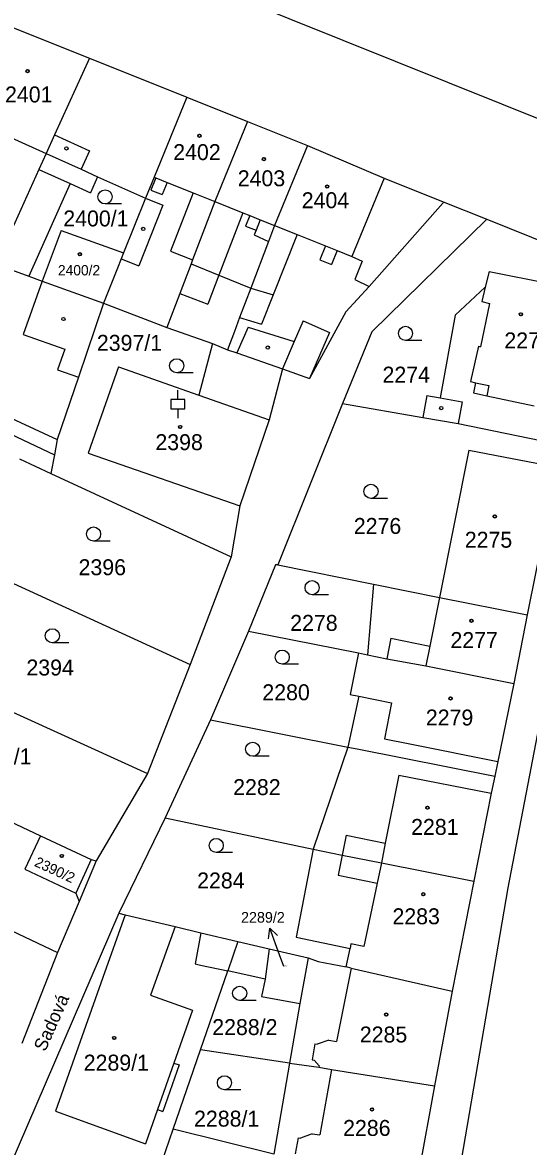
# Model space of a CAD drawing. Extents: x -593183 to -588034, y -1130415 to -1124994.
# Drawn here: x -590700.2 to -590646.2, y -1128199.2 to -1128079.4 of the extents above; entities that cross this region are included whole.
import ezdxf

# ---------------------------------------------------------------- set-up
doc = ezdxf.new("R2010")
doc.units = 0
for name, color, linetype in [('Vrstva 1', 7, 'Continuous'), ('Vrstva 15', 7, 'Continuous'), ('Vrstva 16', 7, 'Continuous'), ('Vrstva 18', 7, 'Continuous'), ('Vrstva 19', 7, 'Continuous'), ('Vrstva 25', 7, 'Continuous'), ('Vrstva 4', 7, 'Continuous')]:
    doc.layers.add(name, color=color, linetype=linetype)

msp = doc.modelspace()

# ---------------------------------------------------------------- linework, layer by layer
at = {"layer": 'Vrstva 1'}
for p, q in [((-590705.08, -1128065.61), (-590641.06, -1128091.33)), ((-590701.48, -1128079.86), (-590693.05, -1128083.23)), ((-590693.05, -1128083.23), (-590682.67, -1128087.38)), ((-590682.67, -1128087.38), (-590686.14, -1128095.91)), ((-590682.67, -1128087.38), (-590676.18, -1128089.98)), ((-590706.06, -1128089.61), (-590697.65, -1128093.39)), ((-590676.18, -1128089.98), (-590679.66, -1128098.51)), ((-590676.18, -1128089.98), (-590669.78, -1128092.52)), ((-590669.78, -1128092.52), (-590673.32, -1128101.05)), ((-590669.78, -1128092.52), (-590661.64, -1128096)), ((-590697.65, -1128093.39), (-590693.91, -1128095.07)), ((-590693.91, -1128095.07), (-590692.17, -1128095.86)), ((-590695.08, -1128096.6), (-590699.52, -1128106.46)), ((-590695.08, -1128096.6), (-590692.94, -1128097.57)), ((-590692.17, -1128095.86), (-590692.94, -1128097.57)), ((-590692.17, -1128095.86), (-590687.06, -1128098.16)), ((-590686.14, -1128095.91), (-590687.06, -1128098.16)), ((-590661.64, -1128096), (-590655.32, -1128098.54)), ((-590687.06, -1128098.16), (-590689.42, -1128103.99)), ((-590679.66, -1128098.51), (-590682.04, -1128104.73)), ((-590655.38, -1128098.68), (-590663.22, -1128107.58)), ((-590655.32, -1128098.54), (-590655.38, -1128098.68)), ((-590655.32, -1128098.54), (-590650.69, -1128100.38)), ((-590650.69, -1128100.38), (-590662.95, -1128112.39)), ((-590650.69, -1128100.38), (-590638.8, -1128105.21)), ((-590696.06, -1128101.59), (-590698.07, -1128106.99)), ((-590696.06, -1128101.59), (-590689.42, -1128103.99)), ((-590673.32, -1128101.05), (-590673.97, -1128102.76)), ((-590673.97, -1128102.76), (-590675.85, -1128107.74)), ((-590689.42, -1128103.99), (-590689.65, -1128104.63)), ((-590703.34, -1128105.08), (-590699.52, -1128106.46)), ((-590689.65, -1128104.63), (-590690.05, -1128105.61)), ((-590682.19, -1128105.15), (-590683.4, -1128108.32)), ((-590682.04, -1128104.73), (-590682.19, -1128105.15)), ((-590699.52, -1128106.46), (-590698.07, -1128106.99)), ((-590690.05, -1128105.61), (-590691.55, -1128109.35)), ((-590650.44, -1128105.96), (-590650.84, -1128107.64)), ((-590650.44, -1128105.96), (-590644, -1128107.24)), ((-590698.07, -1128106.99), (-590691.55, -1128109.35)), ((-590663.22, -1128107.58), (-590665.71, -1128110.25)), ((-590650.84, -1128107.64), (-590654.06, -1128110.63)), ((-590683.4, -1128108.32), (-590684.79, -1128111.95)), ((-590675.85, -1128107.74), (-590677.03, -1128110.87)), ((-590691.55, -1128109.35), (-590694.22, -1128117.24)), ((-590691.55, -1128109.35), (-590684.79, -1128111.95)), ((-590677.03, -1128110.87), (-590677.59, -1128112.36)), ((-590665.71, -1128110.25), (-590669.58, -1128117.38)), ((-590654.06, -1128110.63), (-590655.64, -1128119.44)), ((-590684.79, -1128111.95), (-590679.94, -1128113.64)), ((-590677.59, -1128112.36), (-590678.33, -1128114.31)), ((-590662.95, -1128112.39), (-590666.08, -1128120.03)), ((-590679.94, -1128113.64), (-590678.33, -1128114.31)), ((-590678.33, -1128114.31), (-590677.34, -1128114.65)), ((-590677.34, -1128114.65), (-590672.47, -1128116.33)), ((-590694.22, -1128117.24), (-590696.47, -1128123.89)), ((-590689.93, -1128116.14), (-590693.18, -1128125.32)), ((-590689.93, -1128116.14), (-590681.38, -1128119.14)), ((-590672.47, -1128116.33), (-590673.87, -1128121.78)), ((-590672.47, -1128116.33), (-590669.58, -1128117.38)), ((-590708.24, -1128118.42), (-590696.47, -1128123.89)), ((-590681.38, -1128119.14), (-590673.87, -1128121.78)), ((-590657.06, -1128119.18), (-590657.49, -1128121.52)), ((-590657.06, -1128119.18), (-590655.64, -1128119.44)), ((-590638.39, -1128119.15), (-590648.44, -1128171.68)), ((-590708.86, -1128119.81), (-590696.78, -1128125.5)), ((-590666.08, -1128120.03), (-590672.97, -1128137.22)), ((-590666.08, -1128120.03), (-590657.49, -1128121.52)), ((-590673.87, -1128121.78), (-590677, -1128130.93)), ((-590657.49, -1128121.52), (-590653.73, -1128122.18)), ((-590653.73, -1128122.18), (-590642.72, -1128124.42)), ((-590696.47, -1128123.89), (-590696.78, -1128125.5)), ((-590696.78, -1128125.5), (-590697.16, -1128127.49)), ((-590693.18, -1128125.32), (-590677, -1128130.93)), ((-590652.58, -1128125), (-590655.72, -1128140.71)), ((-590652.58, -1128125), (-590643.23, -1128126.83)), ((-590700.5, -1128125.95), (-590697.16, -1128127.49)), ((-590643.23, -1128126.83), (-590646.37, -1128142.57)), ((-590697.16, -1128127.49), (-590677.92, -1128136.37)), ((-590677, -1128130.93), (-590677.92, -1128136.37)), ((-590677.92, -1128136.37), (-590682.31, -1128147.86)), ((-590705.46, -1128137.26), (-590682.31, -1128147.86)), ((-590673.19, -1128137.25), (-590676.09, -1128144.3)), ((-590672.97, -1128137.22), (-590673.19, -1128137.25)), ((-590672.97, -1128137.22), (-590662.75, -1128139.29)), ((-590662.75, -1128139.29), (-590663.41, -1128146.84)), ((-590662.75, -1128139.29), (-590655.72, -1128140.71)), ((-590655.72, -1128140.71), (-590646.37, -1128142.57)), ((-590646.37, -1128142.57), (-590647.81, -1128149.88)), ((-590676.09, -1128144.3), (-590680.12, -1128153.77)), ((-590676.09, -1128144.3), (-590664.37, -1128146.63)), ((-590664.37, -1128146.63), (-590665.25, -1128151.05)), ((-590664.37, -1128146.63), (-590663.41, -1128146.84)), ((-590663.41, -1128146.84), (-590661.35, -1128147.25)), ((-590682.31, -1128147.86), (-590686.84, -1128159.49)), ((-590661.35, -1128147.25), (-590657.17, -1128147.99)), ((-590657.17, -1128147.99), (-590647.81, -1128149.88)), ((-590647.81, -1128149.88), (-590649.5, -1128158.21)), ((-590705.63, -1128150.95), (-590686.84, -1128159.49)), ((-590664.34, -1128151.23), (-590665.48, -1128156.66)), ((-590665.25, -1128151.05), (-590664.34, -1128151.23)), ((-590680.12, -1128153.77), (-590684.98, -1128164.22)), ((-590680.12, -1128153.77), (-590665.48, -1128156.66)), ((-590665.48, -1128156.66), (-590669.18, -1128167.54)), ((-590665.48, -1128156.66), (-590664.51, -1128156.86)), ((-590716.43, -1128157.52), (-590698.26, -1128166.12)), ((-590664.51, -1128156.86), (-590649.83, -1128159.76)), ((-590649.5, -1128158.21), (-590649.83, -1128159.76)), ((-590686.84, -1128159.49), (-590692.34, -1128168.78)), ((-590649.83, -1128159.76), (-590650.2, -1128161.58)), ((-590650.2, -1128161.58), (-590652.05, -1128170.95)), ((-590684.98, -1128164.22), (-590689.92, -1128174.36)), ((-590684.98, -1128164.22), (-590669.18, -1128167.54)), ((-590698.26, -1128166.12), (-590699.93, -1128169.68)), ((-590698.26, -1128166.12), (-590692.86, -1128168.66)), ((-590719.77, -1128167.6), (-590696.43, -1128178.57)), ((-590669.18, -1128167.54), (-590671.01, -1128176.94)), ((-590669.18, -1128167.54), (-590666.1, -1128168.19)), ((-590692.34, -1128168.78), (-590694.14, -1128173.13)), ((-590692.86, -1128168.66), (-590692.34, -1128168.78)), ((-590666.1, -1128168.19), (-590661.91, -1128169.01)), ((-590699.93, -1128169.68), (-590694.48, -1128172.23)), ((-590661.91, -1128169.01), (-590652.05, -1128170.95)), ((-590652.05, -1128170.95), (-590653.91, -1128180.33)), ((-590694.48, -1128172.23), (-590694.14, -1128173.13)), ((-590648.44, -1128171.68), (-590653.95, -1128203.7)), ((-590694.14, -1128173.13), (-590696.43, -1128178.57)), ((-590689.92, -1128174.36), (-590701.62, -1128201.6)), ((-590689.92, -1128174.36), (-590689.23, -1128174.55)), ((-590689.23, -1128174.55), (-590683.92, -1128175.8)), ((-590683.92, -1128175.8), (-590681.16, -1128176.45)), ((-590681.16, -1128176.45), (-590677.21, -1128177.38)), ((-590671.01, -1128176.94), (-590665.26, -1128178.13)), ((-590677.21, -1128177.38), (-590678.3, -1128180.53)), ((-590677.21, -1128177.38), (-590673.87, -1128178.17)), ((-590673.87, -1128178.17), (-590669.71, -1128179.14)), ((-590665.68, -1128180.09), (-590665.26, -1128178.13)), ((-590696.43, -1128178.57), (-590700.25, -1128188.25)), ((-590669.71, -1128179.14), (-590670.6, -1128184.01)), ((-590669.71, -1128179.14), (-590668.65, -1128179.5)), ((-590668.65, -1128179.5), (-590665.68, -1128180.09)), ((-590681.2, -1128188.93), (-590678.3, -1128180.53)), ((-590674.3, -1128181.41), (-590678.3, -1128180.53)), ((-590665.14, -1128180.22), (-590665.68, -1128180.09)), ((-590665.14, -1128180.22), (-590654.38, -1128182.68)), ((-590653.91, -1128180.33), (-590654.38, -1128182.68)), ((-590674.3, -1128181.41), (-590674.7, -1128183.26)), ((-590654.38, -1128182.68), (-590656.26, -1128192.76)), ((-590674.7, -1128183.26), (-590670.6, -1128184.01)), ((-590670.6, -1128184.01), (-590671.71, -1128190.35)), ((-590684.12, -1128197.38), (-590681.2, -1128188.93)), ((-590671.71, -1128190.35), (-590681.2, -1128188.93)), ((-590671.71, -1128190.35), (-590673.38, -1128200.06)), ((-590671.71, -1128190.35), (-590668.58, -1128190.79)), ((-590668.58, -1128190.79), (-590667.23, -1128191.04)), ((-590667.23, -1128191.04), (-590656.26, -1128192.76)), ((-590656.26, -1128192.76), (-590658.1, -1128202.86)), ((-590686.95, -1128205.57), (-590684.12, -1128197.38)), ((-590673.38, -1128200.06), (-590684.12, -1128197.38))]:
    msp.add_line(p, q, dxfattribs=at)
at = {"layer": 'Vrstva 16'}
msp.add_line((-590672.32, -1128180.04), (-590672.78, -1128178.79), dxfattribs=at)
at = {"layer": 'Vrstva 25'}
for p, q in [((-590689.63, -1128098.76), (-590691.38, -1128098.76)), ((-590657.6, -1128113.31), (-590659.35, -1128113.31)), ((-590681.99, -1128116.76), (-590683.74, -1128116.76)), ((-590683.61, -1128119.6), (-590683.61, -1128118.6)), ((-590683.61, -1128120.6), (-590683.61, -1128121.6)), ((-590661.28, -1128130.15), (-590663.03, -1128130.15)), ((-590690.85, -1128134.7), (-590692.6, -1128134.7)), ((-590667.56, -1128140.42), (-590669.31, -1128140.42)), ((-590695.25, -1128145.54), (-590697, -1128145.54)), ((-590670.74, -1128147.82), (-590672.49, -1128147.82)), ((-590673.89, -1128157.64), (-590675.64, -1128157.64)), ((-590677.78, -1128167.9), (-590679.53, -1128167.9)), ((-590672.78, -1128178.79), (-590673.82, -1128175.98)), ((-590675.28, -1128183.66), (-590677.03, -1128183.66)), ((-590676.9, -1128193.19), (-590678.65, -1128193.19))]:
    msp.add_line(p, q, dxfattribs=at)
msp.add_lwpolyline([(-590684.36, -1128120.6), (-590682.86, -1128120.6), (-590682.86, -1128119.6), (-590684.36, -1128119.6)], close=True, dxfattribs=at)
msp.add_lwpolyline([(-590673.94, -1128177.09), (-590673.82, -1128175.98), (-590673, -1128176.74)], dxfattribs=at)
for centre, radius in [((-590699.64, -1128084.6), 0.175), ((-590699.64, -1128084.6), 0.15), ((-590681.32, -1128091.49), 0.175), ((-590681.32, -1128091.49), 0.15), ((-590695.5, -1128092.85), 0.175), ((-590674.44, -1128093.98), 0.175), ((-590674.44, -1128093.98), 0.15), ((-590667.7, -1128096.91), 0.175), ((-590667.7, -1128096.91), 0.15), ((-590691.38, -1128098.01), 0.75), ((-590687.31, -1128101.42), 0.175), ((-590694.06, -1128104.12), 0.175), ((-590694.06, -1128104.12), 0.15), ((-590695.82, -1128111.03), 0.175), ((-590647.04, -1128110.53), 0.175), ((-590647.04, -1128110.53), 0.15), ((-590659.35, -1128112.56), 0.75), ((-590674.03, -1128114.07), 0.175), ((-590683.74, -1128116.01), 0.75), ((-590655.54, -1128120.53), 0.175), ((-590683.38, -1128122.54), 0.175), ((-590683.38, -1128122.54), 0.15), ((-590663.03, -1128129.4), 0.75), ((-590649.83, -1128132.07), 0.175), ((-590649.83, -1128132.07), 0.15), ((-590692.6, -1128133.95), 0.75), ((-590669.31, -1128139.67), 0.75), ((-590652.32, -1128143.2), 0.175), ((-590652.32, -1128143.2), 0.15), ((-590697, -1128144.79), 0.75), ((-590672.49, -1128147.07), 0.75), ((-590654.55, -1128151.47), 0.175), ((-590654.55, -1128151.47), 0.15), ((-590675.64, -1128156.89), 0.75), ((-590657.01, -1128163.12), 0.175), ((-590657.01, -1128163.12), 0.15), ((-590679.53, -1128167.15), 0.75), ((-590695.99, -1128168.27), 0.175), ((-590695.99, -1128168.27), 0.15), ((-590657.45, -1128172.35), 0.175), ((-590657.45, -1128172.35), 0.15), ((-590677.03, -1128182.91), 0.75), ((-590661.4, -1128185.18), 0.175), ((-590661.4, -1128185.18), 0.15), ((-590690.4, -1128187.67), 0.175), ((-590690.4, -1128187.67), 0.15), ((-590678.65, -1128192.44), 0.75), ((-590662.92, -1128195.29), 0.175), ((-590662.92, -1128195.29), 0.15)]:
    msp.add_circle(centre, radius, dxfattribs=at)
at = {"layer": 'Vrstva 4'}
for p, q in [((-590693.05, -1128083.23), (-590696.75, -1128091.4)), ((-590696.75, -1128091.4), (-590697.65, -1128093.39)), ((-590696.75, -1128091.4), (-590693.02, -1128093.09)), ((-590693.02, -1128093.09), (-590693.91, -1128095.07)), ((-590697.65, -1128093.39), (-590698.42, -1128095.09)), ((-590698.42, -1128095.09), (-590701.96, -1128102.92)), ((-590698.42, -1128095.09), (-590695.08, -1128096.6)), ((-590685.97, -1128095.98), (-590686.49, -1128097.28)), ((-590686.14, -1128095.91), (-590685.97, -1128095.98)), ((-590685.97, -1128095.98), (-590684.77, -1128096.46)), ((-590684.77, -1128096.46), (-590685.29, -1128097.76)), ((-590684.77, -1128096.46), (-590681.98, -1128097.58)), ((-590661.64, -1128096), (-590665.06, -1128104.36)), ((-590686.49, -1128097.28), (-590685.29, -1128097.76)), ((-590681.98, -1128097.58), (-590684.41, -1128103.8)), ((-590681.98, -1128097.58), (-590679.66, -1128098.51)), ((-590685.22, -1128098.9), (-590687.79, -1128105.37)), ((-590687.06, -1128098.16), (-590685.22, -1128098.9)), ((-590679.66, -1128098.51), (-590676.69, -1128099.7)), ((-590676.69, -1128099.7), (-590679.24, -1128106.35)), ((-590676.69, -1128099.7), (-590675.94, -1128100)), ((-590675.94, -1128100), (-590676.39, -1128101.12)), ((-590675.94, -1128100), (-590674.83, -1128100.45)), ((-590674.83, -1128100.45), (-590675.27, -1128101.56)), ((-590674.83, -1128100.45), (-590673.32, -1128101.05)), ((-590676.39, -1128101.12), (-590675.27, -1128101.56)), ((-590675.27, -1128101.56), (-590675.47, -1128102.06)), ((-590673.32, -1128101.05), (-590670.89, -1128102.02)), ((-590675.47, -1128102.06), (-590673.97, -1128102.76)), ((-590670.89, -1128102.02), (-590673.45, -1128108.44)), ((-590670.89, -1128102.02), (-590667.89, -1128103.22)), ((-590684.41, -1128103.8), (-590682.04, -1128104.73)), ((-590667.89, -1128103.22), (-590668.49, -1128104.71)), ((-590667.89, -1128103.22), (-590666.64, -1128103.73)), ((-590666.64, -1128103.73), (-590667.23, -1128105.21)), ((-590666.64, -1128103.73), (-590665.06, -1128104.36)), ((-590689.65, -1128104.63), (-590687.79, -1128105.37)), ((-590682.19, -1128105.15), (-590679.24, -1128106.35)), ((-590668.49, -1128104.71), (-590667.23, -1128105.21)), ((-590665.06, -1128104.36), (-590663.97, -1128104.87)), ((-590663.97, -1128104.87), (-590664.76, -1128106.82)), ((-590679.24, -1128106.35), (-590680.43, -1128109.45)), ((-590679.24, -1128106.35), (-590675.85, -1128107.74)), ((-590698.07, -1128106.99), (-590700.11, -1128112.67)), ((-590664.76, -1128106.82), (-590663.22, -1128107.58)), ((-590650.84, -1128107.64), (-590651.2, -1128109.18)), ((-590683.4, -1128108.32), (-590680.43, -1128109.45)), ((-590675.85, -1128107.74), (-590673.45, -1128108.44)), ((-590673.45, -1128108.44), (-590674.71, -1128111.59)), ((-590650.41, -1128109.39), (-590651.35, -1128114)), ((-590651.2, -1128109.18), (-590650.41, -1128109.39)), ((-590677.03, -1128110.87), (-590674.71, -1128111.59)), ((-590670.26, -1128111.23), (-590671.21, -1128113.41)), ((-590670.26, -1128111.23), (-590667.44, -1128112.45)), ((-590676.12, -1128111.89), (-590677.34, -1128114.65)), ((-590676.12, -1128111.89), (-590674.97, -1128112.25)), ((-590674.97, -1128112.25), (-590671.21, -1128113.41)), ((-590667.44, -1128112.45), (-590669.58, -1128117.38)), ((-590700.11, -1128112.67), (-590695.66, -1128114.26)), ((-590679.94, -1128113.64), (-590681.38, -1128119.14)), ((-590671.21, -1128113.41), (-590672.47, -1128116.33)), ((-590695.66, -1128114.26), (-590696.44, -1128116.44)), ((-590651.56, -1128113.91), (-590652.42, -1128117.7)), ((-590651.56, -1128113.91), (-590651.35, -1128114)), ((-590696.44, -1128116.44), (-590694.22, -1128117.24)), ((-590652.42, -1128117.7), (-590651.87, -1128117.82)), ((-590651.87, -1128117.82), (-590652.1, -1128118.9)), ((-590651.87, -1128117.82), (-590650.46, -1128118.12)), ((-590650.46, -1128118.12), (-590650.69, -1128119.23)), ((-590655.64, -1128119.44), (-590653.32, -1128119.86)), ((-590652.1, -1128118.9), (-590650.69, -1128119.23)), ((-590650.69, -1128119.23), (-590645.64, -1128120.27)), ((-590653.32, -1128119.86), (-590653.73, -1128122.18)), ((-590655.72, -1128140.71), (-590656.75, -1128145.89)), ((-590660.91, -1128145.06), (-590661.35, -1128147.25)), ((-590660.91, -1128145.06), (-590656.75, -1128145.89)), ((-590656.75, -1128145.89), (-590657.17, -1128147.99)), ((-590664.34, -1128151.23), (-590660.83, -1128151.94)), ((-590660.83, -1128151.94), (-590661.6, -1128155.77)), ((-590661.6, -1128155.77), (-590658.89, -1128156.31)), ((-590658.89, -1128156.31), (-590649.5, -1128158.21)), ((-590660.05, -1128159.66), (-590661.53, -1128166.9)), ((-590660.05, -1128159.66), (-590650.2, -1128161.58)), ((-590665.66, -1128166.06), (-590666.1, -1128168.19)), ((-590665.66, -1128166.06), (-590661.53, -1128166.9)), ((-590661.53, -1128166.9), (-590661.91, -1128169.01)), ((-590692.86, -1128168.66), (-590694.48, -1128172.23)), ((-590666.1, -1128168.19), (-590666.53, -1128170.31)), ((-590661.91, -1128169.01), (-590662.36, -1128171.18)), ((-590666.53, -1128170.31), (-590662.36, -1128171.18)), ((-590662.36, -1128171.18), (-590663.78, -1128177.93)), ((-590689.23, -1128174.55), (-590691.6, -1128181.24)), ((-590683.92, -1128175.8), (-590686.53, -1128183.1)), ((-590681.16, -1128176.45), (-590681.78, -1128179.77)), ((-590673.87, -1128178.17), (-590674.3, -1128181.41)), ((-590665.16, -1128177.64), (-590665.26, -1128178.13)), ((-590663.78, -1128177.93), (-590665.16, -1128177.64)), ((-590681.78, -1128179.77), (-590681.2, -1128179.9)), ((-590681.2, -1128179.9), (-590678.3, -1128180.53)), ((-590665.14, -1128180.22), (-590666.71, -1128188.03)), ((-590691.6, -1128181.24), (-590696.65, -1128195.47)), ((-590686.53, -1128183.1), (-590682.06, -1128184.7)), ((-590682.06, -1128184.7), (-590684.04, -1128190.35)), ((-590667.52, -1128187.89), (-590668.77, -1128188.33)), ((-590667.52, -1128187.89), (-590666.71, -1128188.03)), ((-590669, -1128188.29), (-590669.3, -1128190.01)), ((-590669, -1128188.29), (-590668.77, -1128188.33)), ((-590684.04, -1128190.35), (-590685.78, -1128195.3)), ((-590684.04, -1128190.35), (-590683.48, -1128190.55)), ((-590669.3, -1128190.01), (-590669.08, -1128190.05)), ((-590669.08, -1128190.05), (-590668.56, -1128190.64)), ((-590683.48, -1128190.55), (-590685.21, -1128195.5)), ((-590668.56, -1128190.64), (-590668.58, -1128190.79)), ((-590667.23, -1128191.04), (-590668.49, -1128198.01)), ((-590696.65, -1128195.47), (-590687.05, -1128198.95)), ((-590685.78, -1128195.3), (-590687.05, -1128198.95)), ((-590685.78, -1128195.3), (-590685.21, -1128195.5)), ((-590670.78, -1128198.31), (-590671.11, -1128200.03)), ((-590670.78, -1128198.31), (-590670.56, -1128198.35)), ((-590669.3, -1128197.87), (-590670.56, -1128198.35)), ((-590669.3, -1128197.87), (-590668.49, -1128198.01))]:
    msp.add_line(p, q, dxfattribs=at)

# ---------------------------------------------------------------- texts
at = {"layer": 'Vrstva 15'}
msp.add_text('Sadová', height=1.4, rotation=65.8544, dxfattribs=at).set_placement((-590697.76, -1128189.2))
at = {"layer": 'Vrstva 16'}
msp.add_text('2289/2', height=1.14, dxfattribs=at).set_placement((-590676.88, -1128175.38))
at = {"layer": 'Vrstva 18'}
for s, height, p in [('2400/1', 1.7, (-590695.83, -1128101.16)), ('2397/1', 1.7, (-590692.25, -1128114.42)), ('2274', 1.7, (-590661.8, -1128117.81)), ('2276', 1.7, (-590664.86, -1128133.94)), ('2396', 1.7, (-590694.2, -1128138.34)), ('2278', 1.7, (-590671.64, -1128144.27)), ('2394', 1.7, (-590699.76, -1128149.03)), ('2280', 1.7, (-590674.61, -1128151.67)), ('2392/1', 1.7, (-590706.17, -1128158.5)), ('2282', 1.7, (-590677.72, -1128161.78)), ('2284', 1.7, (-590681.56, -1128171.73)), ('2289/2', 0.1, (-590672.32, -1128180.04)), ('2288/2', 1.7, (-590679.95, -1128187.36)), ('2288/1', 1.7, (-590681.89, -1128197.12))]:
    msp.add_text(s, height=height, dxfattribs=at).set_placement(p)
at = {"layer": 'Vrstva 19'}
for s, height, p in [('2401', 1.7, (-590702.04, -1128087.94)), ('2402', 1.7, (-590684.11, -1128094.09)), ('2403', 1.7, (-590677.23, -1128096.88)), ('2404', 1.7, (-590670.41, -1128099.22)), ('2400/2', 1.1, (-590696.4, -1128106.38)), ('2273', 1.7, (-590648.81, -1128114.16)), ('2398', 1.7, (-590686.01, -1128125.01)), ('2275', 1.7, (-590653.03, -1128135.41)), ('2277', 1.7, (-590654.56, -1128146.1)), ('2279', 1.7, (-590657.18, -1128154.36)), ('2281', 1.7, (-590658.75, -1128166.02)), ('2283', 1.7, (-590660.74, -1128175.55)), ('2285', 1.7, (-590664.22, -1128188.15)), ('2289/1', 1.7, (-590693.65, -1128191.15)), ('2286', 1.7, (-590666, -1128198.11))]:
    msp.add_text(s, height=height, dxfattribs=at).set_placement(p)
msp.add_text('2390/2', height=1.1, rotation=335.1649, dxfattribs=at).set_placement((-590699, -1128169.3))

doc.saveas('drawing.dxf')
